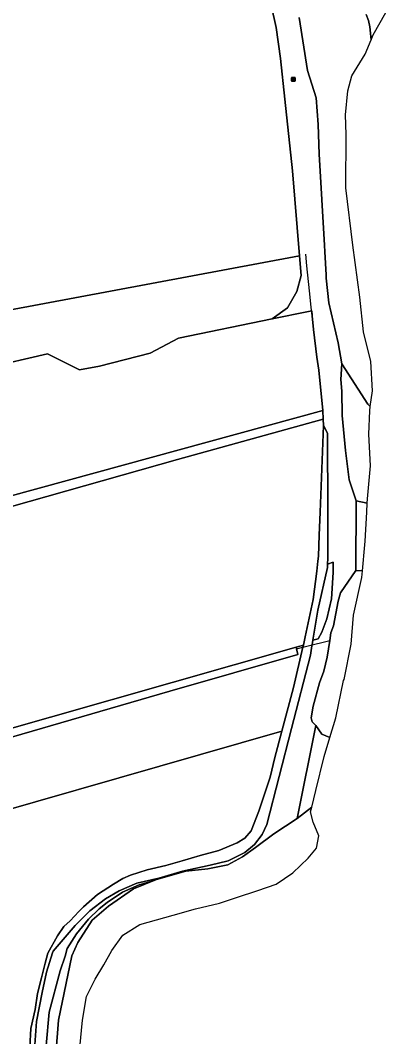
# Model space of a CAD drawing. Extents: x 162510 to 163918, y 388494 to 389774.
# Drawn here: x 163611.8 to 163710.6, y 388858.3 to 389132.9 of the extents above; entities that cross this region are included whole.
import ezdxf

# ---------------------------------------------------------------- set-up
doc = ezdxf.new("R2010")
doc.units = 0
for name, color, linetype in [('IMGEO_Bank', 7, 'Continuous'), ('IMGEO_Duiker', 7, 'Continuous'), ('IMGEO_Grasland_agrarisch', 7, 'Continuous'), ('IMGEO_Grasland_overig', 7, 'Continuous'), ('IMGEO_Groenvoorziening', 7, 'Continuous'), ('IMGEO_Hek', 7, 'Continuous'), ('IMGEO_Loofbos', 7, 'Continuous'), ('IMGEO_Meer_plas_ven_vijver', 7, 'Continuous'), ('IMGEO_Rivier', 7, 'Continuous'), ('IMGEO_Waterloop', 7, 'Continuous')]:
    doc.layers.add(name, color=color, linetype=linetype)

msp = doc.modelspace()

# ---------------------------------------------------------------- linework, layer by layer
at = {"layer": 'IMGEO_Bank'}
for p, q in [((163685.11, 389116.56), (163685.11, 389117.4)), ((163685.11, 389117.4), (163685.11, 389116.56)), ((163685.18, 389117.48), (163686.02, 389117.48)), ((163686.02, 389117.48), (163685.18, 389117.48)), ((163686.03, 389116.48), (163685.19, 389116.48)), ((163685.19, 389116.48), (163686.03, 389116.48)), ((163685.8, 389116.88), (163685.41, 389116.88)), ((163685.42, 389116.99), (163685.42, 389117.1)), ((163685.46, 389117.1), (163685.46, 389116.99)), ((163685.75, 389117.1), (163685.47, 389117.1)), ((163685.47, 389116.98), (163685.75, 389116.98)), ((163685.76, 389116.99), (163685.76, 389117.1)), ((163685.8, 389117.1), (163685.8, 389116.99)), ((163686.11, 389117.41), (163686.11, 389116.57)), ((163686.11, 389116.57), (163686.11, 389117.41))]:
    msp.add_line(p, q, dxfattribs=at)
for points in [[(163685.36, 389116.88), (163685.21, 389116.88), (163685.32, 389116.98), (163685.41, 389116.98)], [(163685.41, 389117.1), (163685.32, 389117.1), (163685.32, 389117.26), (163685.89, 389117.26), (163685.89, 389117.1), (163685.81, 389117.1)], [(163685.41, 389116.88), (163685.41, 389116.67), (163685.36, 389116.67), (163685.36, 389116.88)], [(163685.81, 389116.98), (163685.89, 389116.98), (163686, 389116.88), (163685.86, 389116.88)], [(163685.85, 389116.88), (163685.85, 389116.67), (163685.81, 389116.67), (163685.81, 389116.88)]]:
    msp.add_lwpolyline(points, dxfattribs=at)
for centre, radius, start, end in [((163685.19, 389117.41), 0.0779, 92.4484, 184.2845), ((163685.19, 389117.41), 0.0779, 92.4484, 184.2845), ((163685.19, 389116.56), 0.0779, 182.4484, 274.2845), ((163685.19, 389116.56), 0.0779, 182.4484, 274.2845), ((163685.36, 389116.87), 0.00671, 2.8957, 87.1043), ((163685.41, 389117.1), 0.00671, 2.8957, 87.1043), ((163685.41, 389116.99), 0.00671, 272.8957, 357.1043), ((163685.41, 389116.87), 0.00671, 92.8957, 177.1043), ((163685.47, 389117.1), 0.00671, 92.8957, 177.1043), ((163685.47, 389116.99), 0.00671, 182.8957, 267.1043), ((163685.75, 389117.1), 0.00671, 2.8957, 87.1043), ((163685.75, 389116.99), 0.00671, 272.8957, 357.1043), ((163685.81, 389117.1), 0.00671, 92.8957, 177.1043), ((163685.81, 389116.99), 0.00671, 182.8957, 267.1043), ((163685.8, 389116.87), 0.00671, 2.8957, 87.1043), ((163685.86, 389116.87), 0.00671, 92.8957, 177.1043), ((163686.03, 389117.41), 0.0779, 2.4484, 94.2845), ((163686.03, 389117.41), 0.0779, 2.4484, 94.2845), ((163686.03, 389116.56), 0.0779, 272.4484, 4.2845), ((163686.03, 389116.56), 0.0779, 272.4484, 4.2845)]:
    msp.add_arc(centre, radius, start, end, dxfattribs=at)
at = {"layer": 'IMGEO_Duiker'}
msp.add_lwpolyline([(163686.43, 388963.05), (163686.54, 388963.08), (163688.22, 388963.51), (163690.74, 388964.17), (163694.09, 388965.01), (163695.49, 388965.36), (163695.72, 388965.42)], dxfattribs=at)
at = {"layer": 'IMGEO_Grasland_agrarisch'}
for points in [[(163683.33, 389111.65), (163682.17, 389122.59), (163680.96, 389130.99), (163679.61, 389137.03)], [(163557.51, 389045.08), (163687.28, 389069.3), (163685.38, 389092.28), (163683.33, 389111.65)], [(163567.02, 388929.79), (163586.29, 388935.09), (163686.44, 388963.59), (163688.35, 388964.09), (163688.89, 388966.36), (163690.97, 388976.42), (163692, 388984.08), (163692.12, 388984.99), (163692.31, 388986.8), (163692.46, 388988.16), (163692.62, 388993.78), (163692.94, 389000), (163693.79, 389023.46), (163693.73, 389025.18), (163654.3, 389014.28), (163603.87, 389000), (163510.81, 388973.6), (163507.28, 388972.6), (163505.9, 388972.32), (163504.94, 388971.56)], [(163614.34, 388855.48), (163614.61, 388860.47), (163615.78, 388865.66), (163616.48, 388869.94), (163617.55, 388874.16), (163618.55, 388878.13), (163619.25, 388880.87), (163621.82, 388885.58), (163623.58, 388888.09), (163625.24, 388889.59), (163627.58, 388892.08), (163628.86, 388893.37), (163632.71, 388896.74), (163637.04, 388899.52), (163639.49, 388901.02), (163641.58, 388901.93), (163646.07, 388903.37), (163651.2, 388904.55), (163655.61, 388905.81), (163660.42, 388907.26), (163665.49, 388908.59), (163670.41, 388910.63), (163672.5, 388911.96), (163674.26, 388913.94), (163676.34, 388919.2), (163679.38, 388928.46), (163680.61, 388933.7), (163682.52, 388940.83), (163571.77, 388909.17)]]:
    msp.add_lwpolyline(points, dxfattribs=at)
msp.add_lwpolyline([(163646.91, 389042.95), (163654.62, 389047.02), (163679.96, 389052.23), (163684.11, 389055.25), (163686.57, 389059.66), (163687.72, 389063.99), (163687.28, 389069.3), (163557.51, 389045.08), (163554.33, 389044.66), (163536.51, 389042.88), (163509.22, 389036.4), (163494.5, 389033.19), (163484.81, 389030.82), (163485.65, 389026.36), (163487.16, 389018.41), (163488.01, 389013.57), (163488.07, 389013.22), (163514.79, 389018.77), (163521.11, 389020.09), (163619.12, 389042.82), (163627.76, 389038.49), (163633.18, 389039.49)], close=True, dxfattribs=at)
at = {"layer": 'IMGEO_Grasland_overig'}
for points in [[(163679.61, 389137.03), (163680.96, 389130.99), (163682.17, 389122.59), (163683.33, 389111.65), (163685.38, 389092.28), (163687.28, 389069.3), (163687.72, 389063.99), (163686.57, 389059.66), (163684.11, 389055.25), (163679.96, 389052.23), (163689.72, 389054.24), (163690.61, 389054.42), (163690.78, 389053.08), (163691.1, 389049.43), (163691.98, 389041.89), (163692.55, 389038.42), (163693.63, 389027.48), (163693.73, 389025.18), (163693.79, 389023.46), (163694.85, 389021.41), (163694.95, 389000), (163694.95, 388987.59), (163694.91, 388985.97), (163696.4, 388986.49), (163696.42, 388983.73), (163696.01, 388976.63), (163694.73, 388971.17), (163693.39, 388967.57), (163692.36, 388965.76), (163690.94, 388965.41), (163690.74, 388964.17), (163690.69, 388963.88), (163690.3, 388961.41), (163685.16, 388941.59), (163678.44, 388915.67), (163677.17, 388912.89), (163675.18, 388910.23), (163672.54, 388908.02), (163668.01, 388905.84), (163663.17, 388904.6), (163655.69, 388903.06), (163649.23, 388901.17), (163648.64, 388900.75), (163656.54, 388903.01), (163662.52, 388903.69), (163667.96, 388904.75), (163671.9, 388906.93), (163675.41, 388909.45), (163680.35, 388913.07), (163686.67, 388917.28), (163691.72, 388942.38), (163690.72, 388943.35), (163690.51, 388944.41), (163691.05, 388947.62), (163692.76, 388953.87), (163693.89, 388957.07), (163694.79, 388960.87), (163695.49, 388965.36), (163695.81, 388967.43), (163696.49, 388969.33), (163697.74, 388975.95), (163698.44, 388978.23), (163702.56, 388984.3), (163702.64, 389003.07), (163700.75, 389008.74), (163699.72, 389016.73), (163698.86, 389026.15), (163698.78, 389032.68), (163698.52, 389035.86), (163698.78, 389040.15), (163697.74, 389045.74), (163695.24, 389056.61), (163694.56, 389063.26), (163694.51, 389064.15), (163694.15, 389070.39), (163694.05, 389072.17), (163692.64, 389096.75), (163692.39, 389104.79), (163691.82, 389111.99), (163689.48, 389119.36), (163687.24, 389133.7)], [(163615.51, 388853.53), (163616.14, 388862.42), (163617.68, 388870.26), (163618.92, 388875.74), (163620.51, 388880.95), (163620.65, 388881.42), (163626.66, 388888.36), (163630.56, 388892.28), (163634.82, 388895.58), (163638.57, 388897.69), (163643.27, 388899.74), (163649.23, 388901.17), (163655.69, 388903.06), (163663.17, 388904.6), (163668.01, 388905.84), (163672.54, 388908.02), (163675.18, 388910.23), (163677.17, 388912.89), (163678.44, 388915.67), (163685.16, 388941.59), (163690.3, 388961.41), (163690.69, 388963.88), (163690.74, 388964.17), (163690.94, 388965.41), (163692.25, 388973.57), (163694.89, 388985.03), (163694.91, 388985.97), (163694.95, 388987.59), (163694.95, 389000), (163694.85, 389021.41), (163693.79, 389023.46), (163692.94, 389000), (163692.62, 388993.78), (163692.46, 388988.16), (163692.31, 388986.8), (163692.12, 388984.99), (163692, 388984.08), (163690.97, 388976.42), (163688.89, 388966.36), (163688.35, 388964.09), (163688.22, 388963.51), (163685.68, 388952.68), (163682.52, 388940.83), (163680.61, 388933.7), (163679.38, 388928.46), (163676.34, 388919.2), (163674.26, 388913.94), (163672.5, 388911.96), (163670.41, 388910.63), (163665.49, 388908.59), (163660.42, 388907.26), (163655.61, 388905.81), (163651.2, 388904.55), (163646.07, 388903.37), (163641.58, 388901.93), (163639.49, 388901.02), (163637.04, 388899.52), (163632.71, 388896.74), (163628.86, 388893.37), (163627.58, 388892.08), (163625.24, 388889.59), (163623.58, 388888.09), (163621.82, 388885.58), (163619.25, 388880.87), (163618.55, 388878.13), (163617.55, 388874.16), (163616.48, 388869.94), (163615.78, 388865.66), (163614.61, 388860.47), (163614.34, 388855.48)], [(163618.8, 388855.9), (163619.6, 388864.9), (163622.59, 388876.04), (163623.94, 388880.06), (163624.51, 388882.16), (163627, 388886.08), (163630.28, 388890.07), (163633.16, 388892.83), (163635.33, 388894.55), (163639.45, 388897.32), (163643.91, 388899.36), (163645.18, 388899.65), (163647.34, 388900.31), (163649.23, 388901.17), (163643.27, 388899.74), (163638.57, 388897.69), (163634.82, 388895.58), (163630.56, 388892.28), (163626.66, 388888.36), (163620.65, 388881.42), (163620.51, 388880.95), (163618.92, 388875.74), (163617.68, 388870.26), (163616.14, 388862.42), (163615.51, 388853.53)], [(163621.37, 388853.48), (163622.1, 388862.74), (163625.71, 388880.11), (163627.33, 388883.72), (163631.25, 388889.77), (163635.64, 388893.6), (163642.41, 388898.28), (163648.64, 388900.75), (163649.23, 388901.17), (163647.34, 388900.31), (163645.18, 388899.65), (163643.91, 388899.36), (163639.45, 388897.32), (163635.33, 388894.55), (163633.16, 388892.83), (163630.28, 388890.07), (163627, 388886.08), (163624.51, 388882.16), (163623.94, 388880.06), (163622.59, 388876.04), (163619.6, 388864.9), (163618.8, 388855.9)]]:
    msp.add_lwpolyline(points, dxfattribs=at)
for points in [[(163704.31, 388984.19), (163705.01, 388991.16), (163705.11, 388992.21), (163705.52, 389000), (163705.65, 389002.42), (163705.65, 389002.42), (163702.64, 389003.07), (163702.56, 388984.3)], [(163695.51, 388939.12), (163693.34, 388940.05), (163691.72, 388942.38), (163686.67, 388917.28), (163690.61, 388920.35), (163690.61, 388920.35), (163691.72, 388924.83), (163693.96, 388934.02)]]:
    msp.add_lwpolyline(points, close=True, dxfattribs=at)
at = {"layer": 'IMGEO_Groenvoorziening'}
for points in [[(163705.32, 389134.47), (163705.97, 389132.9), (163706.38, 389131.13), (163706.73, 389127.7), (163707.26, 389128.98), (163710.63, 389135.05)], [(163567.95, 388925.37), (163569.56, 388918.55), (163571.77, 388909.17), (163682.52, 388940.83), (163685.68, 388952.68), (163688.22, 388963.51), (163688.35, 388964.09), (163686.44, 388963.59), (163686.54, 388963.08), (163686.86, 388961.53), (163652.28, 388951.67), (163569.28, 388927.64)]]:
    msp.add_lwpolyline(points, dxfattribs=at)
msp.add_lwpolyline([(163692.36, 388965.76), (163693.39, 388967.57), (163694.73, 388971.17), (163696.01, 388976.63), (163696.42, 388983.73), (163696.4, 388986.49), (163694.91, 388985.97), (163694.89, 388985.03), (163692.25, 388973.57), (163690.94, 388965.41)], close=True, dxfattribs=at)
at = {"layer": 'IMGEO_Hek'}
for points in [[(163689.33, 389066.6), (163689, 389069.76)], [(163690.48, 389055.46), (163690.03, 389059.84), (163689.33, 389066.6)], [(163690.78, 389053.08), (163690.48, 389055.46)], [(163691.98, 389041.89), (163691.1, 389049.43), (163690.78, 389053.08)], [(163692.55, 389038.42), (163691.98, 389041.89)], [(163693.63, 389027.48), (163692.55, 389038.42)], [(163693.79, 389023.46), (163693.73, 389025.18)], [(163694.95, 388987.59), (163694.95, 389000), (163694.85, 389021.41), (163693.79, 389023.46)], [(163692.94, 389000), (163692.62, 388993.78), (163692.46, 388988.16), (163692.31, 388986.8)], [(163692.12, 388984.99), (163692, 388984.08), (163690.97, 388976.42), (163688.89, 388966.36), (163688.35, 388964.09)], [(163692.25, 388973.57), (163694.89, 388985.03), (163694.91, 388985.97)], [(163690.94, 388965.41), (163692.25, 388973.57)], [(163649.23, 388901.17), (163655.69, 388903.06), (163663.17, 388904.6), (163668.01, 388905.84), (163672.54, 388908.02), (163675.18, 388910.23), (163677.17, 388912.89), (163678.44, 388915.67), (163685.16, 388941.59), (163690.3, 388961.41), (163690.69, 388963.88)], [(163682.52, 388940.83), (163685.68, 388952.68), (163688.22, 388963.51)], [(163688.35, 388964.09), (163688.22, 388963.51)], [(163690.69, 388963.88), (163690.74, 388964.17)], [(163690.74, 388964.17), (163690.94, 388965.41)], [(163618.55, 388878.13), (163619.25, 388880.87), (163621.82, 388885.58), (163623.58, 388888.09), (163625.24, 388889.59), (163627.58, 388892.08), (163628.86, 388893.37), (163632.71, 388896.74), (163637.04, 388899.52), (163639.49, 388901.02), (163641.58, 388901.93), (163646.07, 388903.37), (163651.2, 388904.55), (163655.61, 388905.81), (163660.42, 388907.26), (163665.49, 388908.59), (163670.41, 388910.63), (163672.5, 388911.96), (163674.26, 388913.94), (163676.34, 388919.2), (163679.38, 388928.46), (163680.61, 388933.7), (163682.52, 388940.83)], [(163620.51, 388880.95), (163620.65, 388881.42), (163626.66, 388888.36), (163630.56, 388892.28), (163634.82, 388895.58), (163638.57, 388897.69), (163643.27, 388899.74), (163649.23, 388901.17)], [(163620.51, 388880.95), (163618.92, 388875.74), (163617.68, 388870.26), (163616.14, 388862.42), (163615.51, 388853.53), (163615.33, 388844.7), (163615.28, 388842.19)], [(163613.67, 388841.57), (163613.65, 388845.8), (163614.34, 388855.48), (163614.61, 388860.47), (163615.78, 388865.66), (163616.48, 388869.94), (163617.55, 388874.16), (163618.55, 388878.13)]]:
    msp.add_lwpolyline(points, dxfattribs=at)
at = {"layer": 'IMGEO_Loofbos'}
for points in [[(163691.98, 389041.89), (163691.1, 389049.43), (163690.78, 389053.08), (163690.61, 389054.42), (163689.72, 389054.24), (163679.96, 389052.23), (163654.62, 389047.02), (163646.91, 389042.95), (163633.18, 389039.49), (163627.76, 389038.49), (163619.12, 389042.82), (163521.11, 389020.09), (163514.79, 389018.77), (163505.24, 389015.21), (163501.86, 389012.8), (163499.56, 389010.15), (163500.61, 389004.44), (163498.59, 389000.61), (163499.58, 388988.96), (163501.14, 388974.02)], [(163503.94, 388975.5), (163504.62, 388975.48), (163509.81, 388976.96), (163519.2, 388979.63), (163527.33, 388981.88), (163593.09, 389000), (163693.63, 389027.48), (163692.55, 389038.42), (163691.98, 389041.89)]]:
    msp.add_lwpolyline(points, dxfattribs=at)
at = {"layer": 'IMGEO_Meer_plas_ven_vijver'}
msp.add_lwpolyline([(163699.39, 388954.79), (163701.28, 388964.34), (163701.89, 388972.21), (163704.13, 388982.34), (163704.31, 388984.19), (163702.56, 388984.3), (163698.44, 388978.23), (163697.74, 388975.95), (163696.49, 388969.33), (163695.81, 388967.43), (163695.49, 388965.36), (163694.79, 388960.87), (163693.89, 388957.07), (163692.76, 388953.87), (163691.05, 388947.62), (163690.51, 388944.41), (163690.72, 388943.35), (163691.72, 388942.38), (163693.34, 388940.05), (163695.51, 388939.12), (163697.13, 388944.46), (163699.24, 388954.53)], close=True, dxfattribs=at)
at = {"layer": 'IMGEO_Rivier'}
for points in [[(163687.24, 389133.7), (163689.48, 389119.36), (163691.82, 389111.99), (163692.39, 389104.79), (163692.64, 389096.75), (163694.05, 389072.17), (163694.15, 389070.39), (163694.51, 389064.15), (163694.56, 389063.26), (163695.24, 389056.61), (163697.74, 389045.74), (163698.78, 389040.15), (163705.77, 389029.2), (163706.46, 389028.57), (163707.05, 389032.77), (163706.6, 389040.7), (163704.58, 389048.75), (163703.63, 389058.12), (163701.73, 389072.18), (163699.89, 389087.67), (163699.93, 389102.1), (163699.8, 389107.35), (163700.41, 389113.91), (163701.47, 389117.97), (163705.08, 389123.79), (163706.73, 389127.7), (163706.38, 389131.13), (163705.97, 389132.9), (163705.32, 389134.47)], [(163627.91, 388855.29), (163628.58, 388862.73), (163629.7, 388869.16), (163632.07, 388873.85), (163634.37, 388877.67), (163636.55, 388881.61), (163639.48, 388885.68), (163644.1, 388888.62), (163653.16, 388891.14), (163659.22, 388892.84), (163665.71, 388894.35), (163670.27, 388895.86), (163676.08, 388897.75), (163681.02, 388899.51), (163685.51, 388902.58), (163689.63, 388906.52), (163691.88, 388909.21), (163692.56, 388912.59), (163691.05, 388916.27), (163690.3, 388919.08), (163690.61, 388920.35), (163690.61, 388920.35), (163686.67, 388917.28), (163680.35, 388913.07), (163675.41, 388909.45), (163671.9, 388906.93), (163667.96, 388904.75), (163662.52, 388903.69), (163656.54, 388903.01), (163648.64, 388900.75), (163642.41, 388898.28), (163635.64, 388893.6), (163631.25, 388889.77), (163627.33, 388883.72), (163625.71, 388880.11), (163622.1, 388862.74), (163621.37, 388853.48)]]:
    msp.add_lwpolyline(points, dxfattribs=at)
msp.add_lwpolyline([(163705.65, 389002.42), (163705.72, 389003.65), (163706.52, 389012.58), (163706.07, 389021.14), (163706.3, 389027.45), (163706.46, 389028.57), (163705.77, 389029.2), (163698.78, 389040.15), (163698.52, 389035.86), (163698.78, 389032.68), (163698.86, 389026.15), (163699.72, 389016.73), (163700.75, 389008.74), (163702.64, 389003.07), (163705.65, 389002.42)], close=True, dxfattribs=at)
at = {"layer": 'IMGEO_Waterloop'}
for points in [[(163603.87, 389000), (163654.3, 389014.28), (163693.73, 389025.18), (163693.63, 389027.48), (163593.09, 389000), (163527.33, 388981.88), (163519.2, 388979.63), (163509.81, 388976.96), (163504.62, 388975.48), (163503.94, 388975.5)], [(163569.28, 388927.64), (163652.28, 388951.67), (163686.86, 388961.53), (163686.54, 388963.08), (163686.44, 388963.59), (163586.29, 388935.09), (163567.02, 388929.79)]]:
    msp.add_lwpolyline(points, dxfattribs=at)

doc.saveas('drawing.dxf')
